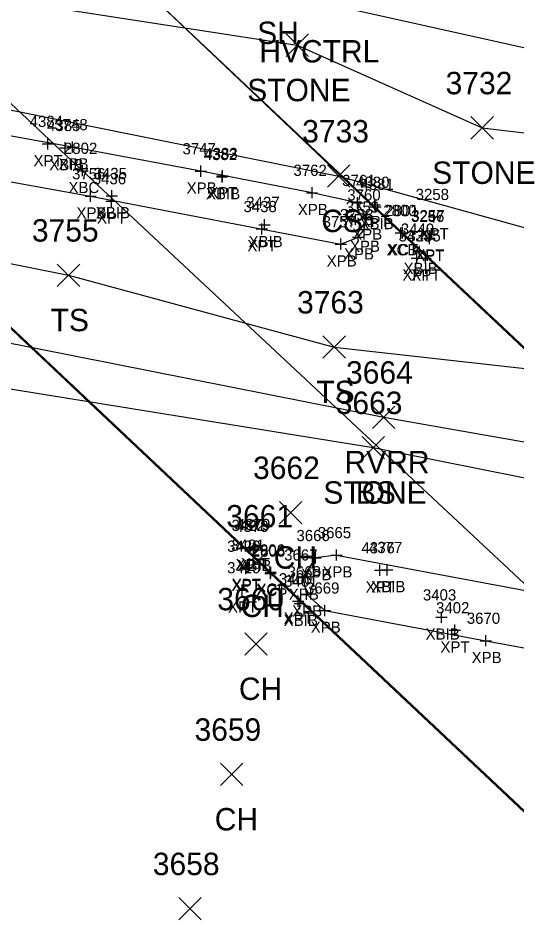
# Model space of a CAD drawing. Extents: x 1647574 to 1652703, y 212895 to 228670.
# Drawn here: x 1648753.8 to 1648798.3, y 227257.1 to 227337.9 of the extents above; entities that cross this region are included whole.
import ezdxf

# ---------------------------------------------------------------- set-up
doc = ezdxf.new("R2010")
doc.units = 0
for name, color, linetype in [('B_A', 7, 'Continuous'), ('B_I', 7, 'Continuous'), ('B_TIC', 7, 'Continuous'), ('BDC', 7, 'Continuous'), ('BELB', 7, 'Continuous'), ('BSUBM', 7, 'Continuous'), ('C_A', 7, 'Continuous'), ('L_A', 7, 'Continuous'), ('L_I', 7, 'Continuous'), ('L_TIC', 7, 'Continuous'), ('LASF', 7, 'Continuous'), ('LAWE', 7, 'Continuous'), ('LELB', 7, 'Continuous')]:
    doc.layers.add(name, color=color, linetype=linetype)

msp = doc.modelspace()

# ---------------------------------------------------------------- linework, layer by layer
at = {"layer": 'B_TIC'}
for p, q in [((1648756.458, 227326.666), (1648756.533, 227326.666)), ((1648758.012, 227326.304), (1648758.087, 227326.304)), ((1648758.665, 227326.381), (1648758.74, 227326.381)), ((1648759.556, 227324.27), (1648759.631, 227324.27)), ((1648770.092, 227324.227), (1648770.168, 227324.227)), ((1648771.986, 227323.713), (1648772.061, 227323.713)), ((1648772.038, 227323.804), (1648772.113, 227323.804)), ((1648780.009, 227322.303), (1648780.085, 227322.303)), ((1648760.273, 227322.002), (1648760.348, 227322.002)), ((1648762.117, 227321.555), (1648762.192, 227321.555)), ((1648762.167, 227322.02), (1648762.242, 227322.02)), ((1648784.067, 227321.399), (1648784.142, 227321.399)), ((1648785.619, 227321.236), (1648785.694, 227321.236)), ((1648785.674, 227321.049), (1648785.749, 227321.049)), ((1648784.851, 227320.109), (1648784.926, 227320.109)), ((1648790.879, 227320.149), (1648790.955, 227320.149)), ((1648775.528, 227319.07), (1648775.603, 227319.07)), ((1648775.779, 227319.439), (1648775.854, 227319.439)), ((1648784.655, 227319.027), (1648784.731, 227319.027)), ((1648784.127, 227318.347), (1648784.202, 227318.347)), ((1648787.919, 227318.711), (1648787.995, 227318.711)), ((1648788.075, 227318.717), (1648788.151, 227318.717)), ((1648790.491, 227318.257), (1648790.567, 227318.257)), ((1648790.491, 227318.197), (1648790.566, 227318.197)), ((1648782.584, 227317.717), (1648782.66, 227317.717)), ((1648789.6, 227317.058), (1648789.676, 227317.058)), ((1648789.357, 227316.451), (1648789.433, 227316.451)), ((1648790.141, 227316.455), (1648790.217, 227316.455)), ((1648774.952, 227290.697), (1648775.027, 227290.697)), ((1648774.471, 227290.62), (1648774.546, 227290.62)), ((1648774.784, 227290.538), (1648774.859, 227290.538)), ((1648782.199, 227289.97), (1648782.274, 227289.97)), ((1648782.199, 227289.97), (1648782.274, 227289.97)), ((1648780.328, 227289.713), (1648780.404, 227289.713)), ((1648774.117, 227288.759), (1648774.192, 227288.759)), ((1648774.141, 227288.848), (1648774.217, 227288.848)), ((1648776.315, 227288.32), (1648776.391, 227288.32)), ((1648776.326, 227288.427), (1648776.401, 227288.427)), ((1648786.071, 227288.616), (1648786.146, 227288.616)), ((1648786.718, 227288.647), (1648786.794, 227288.647)), ((1648779.203, 227287.978), (1648779.278, 227287.978)), ((1648773.794, 227286.835), (1648773.87, 227286.835)), ((1648778.766, 227285.851), (1648778.842, 227285.851)), ((1648779.504, 227286.472), (1648779.58, 227286.472)), ((1648778.912, 227285.637), (1648778.988, 227285.637)), ((1648781.158, 227285.028), (1648781.233, 227285.028)), ((1648791.564, 227284.415), (1648791.64, 227284.415)), ((1648792.74, 227283.265), (1648792.815, 227283.265)), ((1648795.506, 227282.328), (1648795.582, 227282.328))]:
    msp.add_line(p, q, dxfattribs=at)
for points in [[(1648756.454, 227326.166), (1648756.454, 227327.166)], [(1648755.954, 227326.666), (1648756.954, 227326.666)], [(1648757.508, 227326.304), (1648758.508, 227326.304)], [(1648758.008, 227325.804), (1648758.008, 227326.804)], [(1648758.161, 227326.381), (1648759.161, 227326.381)], [(1648758.661, 227325.881), (1648758.661, 227326.881)], [(1648759.552, 227323.77), (1648759.552, 227324.77)], [(1648770.089, 227323.727), (1648770.089, 227324.727)], [(1648759.052, 227324.27), (1648760.052, 227324.27)], [(1648769.589, 227324.227), (1648770.589, 227324.227)], [(1648771.982, 227323.213), (1648771.982, 227324.213)], [(1648772.034, 227323.304), (1648772.034, 227324.304)], [(1648771.482, 227323.713), (1648772.482, 227323.713)], [(1648771.534, 227323.804), (1648772.534, 227323.804)], [(1648760.269, 227321.502), (1648760.269, 227322.502)], [(1648762.163, 227321.52), (1648762.163, 227322.52)], [(1648779.506, 227322.303), (1648780.506, 227322.303)], [(1648780.006, 227321.803), (1648780.006, 227322.803)], [(1648759.769, 227322.002), (1648760.769, 227322.002)], [(1648761.613, 227321.555), (1648762.613, 227321.555)], [(1648761.663, 227322.02), (1648762.663, 227322.02)], [(1648762.113, 227321.055), (1648762.113, 227322.055)], [(1648784.063, 227320.899), (1648784.063, 227321.899)], [(1648785.615, 227320.736), (1648785.615, 227321.736)], [(1648785.67, 227320.549), (1648785.67, 227321.549)], [(1648783.563, 227321.399), (1648784.563, 227321.399)], [(1648784.847, 227319.609), (1648784.847, 227320.609)], [(1648785.115, 227321.236), (1648786.115, 227321.236)], [(1648785.17, 227321.049), (1648786.17, 227321.049)], [(1648790.876, 227319.649), (1648790.876, 227320.649)], [(1648775.775, 227318.939), (1648775.775, 227319.939)], [(1648784.347, 227320.109), (1648785.347, 227320.109)], [(1648790.376, 227320.149), (1648791.376, 227320.149)], [(1648775.024, 227319.07), (1648776.024, 227319.07)], [(1648775.275, 227319.439), (1648776.275, 227319.439)], [(1648775.524, 227318.57), (1648775.524, 227319.57)], [(1648784.152, 227319.027), (1648785.152, 227319.027)], [(1648784.652, 227318.527), (1648784.652, 227319.527)], [(1648787.916, 227318.211), (1648787.916, 227319.211)], [(1648788.072, 227318.217), (1648788.072, 227319.217)], [(1648782.581, 227317.217), (1648782.581, 227318.217)], [(1648783.623, 227318.347), (1648784.623, 227318.347)], [(1648784.123, 227317.847), (1648784.123, 227318.847)], [(1648787.416, 227318.711), (1648788.416, 227318.711)], [(1648787.572, 227318.717), (1648788.572, 227318.717)], [(1648789.987, 227318.197), (1648790.987, 227318.197)], [(1648789.988, 227318.257), (1648790.988, 227318.257)], [(1648790.487, 227317.697), (1648790.487, 227318.697)], [(1648790.488, 227317.757), (1648790.488, 227318.757)], [(1648782.081, 227317.717), (1648783.081, 227317.717)], [(1648789.597, 227316.558), (1648789.597, 227317.558)], [(1648789.097, 227317.058), (1648790.097, 227317.058)], [(1648789.354, 227315.951), (1648789.354, 227316.951)], [(1648790.138, 227315.955), (1648790.138, 227316.955)], [(1648788.854, 227316.451), (1648789.854, 227316.451)], [(1648789.638, 227316.455), (1648790.638, 227316.455)], [(1648774.448, 227290.697), (1648775.448, 227290.697)], [(1648774.467, 227290.12), (1648774.467, 227291.12)], [(1648774.78, 227290.038), (1648774.78, 227291.038)], [(1648774.948, 227290.197), (1648774.948, 227291.197)], [(1648773.967, 227290.62), (1648774.967, 227290.62)], [(1648774.28, 227290.538), (1648775.28, 227290.538)], [(1648780.325, 227289.213), (1648780.325, 227290.213)], [(1648781.695, 227289.97), (1648782.695, 227289.97)], [(1648781.695, 227289.97), (1648782.695, 227289.97)], [(1648782.195, 227289.47), (1648782.195, 227290.47)], [(1648782.195, 227289.47), (1648782.195, 227290.47)], [(1648774.113, 227288.259), (1648774.113, 227289.259)], [(1648774.138, 227288.348), (1648774.138, 227289.348)], [(1648779.825, 227289.713), (1648780.825, 227289.713)], [(1648786.067, 227288.116), (1648786.067, 227289.116)], [(1648786.715, 227288.147), (1648786.715, 227289.147)], [(1648773.613, 227288.759), (1648774.613, 227288.759)], [(1648773.638, 227288.848), (1648774.638, 227288.848)], [(1648775.812, 227288.32), (1648776.812, 227288.32)], [(1648775.822, 227288.427), (1648776.822, 227288.427)], [(1648776.312, 227287.82), (1648776.312, 227288.82)], [(1648776.322, 227287.927), (1648776.322, 227288.927)], [(1648779.199, 227287.478), (1648779.199, 227288.478)], [(1648785.567, 227288.616), (1648786.567, 227288.616)], [(1648786.215, 227288.647), (1648787.215, 227288.647)], [(1648778.699, 227287.978), (1648779.699, 227287.978)], [(1648773.291, 227286.835), (1648774.291, 227286.835)], [(1648773.791, 227286.335), (1648773.791, 227287.335)], [(1648779.501, 227285.972), (1648779.501, 227286.972)], [(1648778.263, 227285.851), (1648779.263, 227285.851)], [(1648778.763, 227285.351), (1648778.763, 227286.351)], [(1648778.909, 227285.137), (1648778.909, 227286.137)], [(1648779.001, 227286.472), (1648780.001, 227286.472)], [(1648778.409, 227285.637), (1648779.409, 227285.637)], [(1648780.654, 227285.028), (1648781.654, 227285.028)], [(1648781.154, 227284.528), (1648781.154, 227285.528)], [(1648791.061, 227284.415), (1648792.061, 227284.415)], [(1648791.561, 227283.915), (1648791.561, 227284.915)], [(1648792.736, 227282.765), (1648792.736, 227283.765)], [(1648792.236, 227283.265), (1648793.236, 227283.265)], [(1648795.503, 227281.828), (1648795.503, 227282.828)], [(1648795.003, 227282.328), (1648796.003, 227282.328)]]:
    msp.add_lwpolyline(points, dxfattribs=at)
at = {"layer": 'BDC'}
for points in [[(1648650.624, 227406.773), (1648690.525, 227369.254), (1648733.472, 227328.732), (1648776.312, 227288.32), (1648833.664, 227234.301), (1648891.231, 227180.054), (1648955.856, 227118.961), (1649002.635, 227075.018), (1649045.277, 227034.596)], [(1648651.076, 227406.804), (1648690.742, 227369.256), (1648733.458, 227328.853), (1648776.322, 227288.427), (1648833.713, 227234.413), (1648891.304, 227180.165), (1648955.952, 227119.198), (1649002.814, 227075.033), (1649045.282, 227034.879)], [(1648705.852, 227396.154), (1648745.059, 227359.411), (1648787.916, 227318.711), (1648830.863, 227278.3), (1648888.33, 227224.067), (1648945.958, 227169.85), (1649010.577, 227108.866), (1649057.241, 227064.803), (1649099.962, 227024.603)], [(1648705.902, 227396.256), (1648745.142, 227359.215), (1648788.072, 227318.717), (1648831.078, 227278.232), (1648888.572, 227223.976), (1648945.897, 227169.932), (1649010.764, 227109.119), (1649057.374, 227064.845), (1649100.019, 227024.673)]]:
    msp.add_lwpolyline(points, dxfattribs=at)
at = {"layer": 'BELB'}
msp.add_lwpolyline([(1648676.128, 227401.909), (1648716.738, 227364.514), (1648759.552, 227324.27), (1648803.456, 227283.214), (1648860.317, 227229.513), (1648917.836, 227175.012), (1648982.231, 227114.435), (1649029.643, 227069.952), (1649071.001, 227030.272)], dxfattribs=at)
at = {"layer": 'BSUBM'}
for points in [[(1648770.089, 227324.227), (1648758.661, 227326.381), (1648738.971, 227329.906), (1648737.574, 227329.39), (1648736.939, 227328.099), (1648737.399, 227326.77), (1648738.276, 227325.947), (1648760.269, 227322.002), (1648782.581, 227317.717), (1648784.123, 227318.347), (1648784.652, 227319.027), (1648784.847, 227320.109), (1648784.063, 227321.399), (1648780.006, 227322.303), (1648770.089, 227324.227)], [(1648782.195, 227289.97), (1648780.325, 227289.713), (1648779.199, 227287.978), (1648779.501, 227286.472), (1648781.154, 227285.028), (1648795.503, 227282.328), (1648814.131, 227278.885), (1648825.721, 227276.819), (1648826.967, 227277.031), (1648827.949, 227278.001), (1648828.08, 227279.32), (1648827.58, 227280.681), (1648826.792, 227281.294), (1648826.238, 227281.71)], [(1648782.195, 227289.97), (1648826.238, 227281.71)]]:
    msp.add_lwpolyline(points, dxfattribs=at)
at = {"layer": 'L_TIC'}
for points in [[(1648777.691, 227334.468), (1648779.691, 227336.468)], [(1648779.691, 227334.468), (1648777.691, 227336.468)], [(1648794.179, 227327.09), (1648796.179, 227329.09)], [(1648796.179, 227327.09), (1648794.179, 227329.09)], [(1648781.39, 227322.788), (1648783.39, 227324.788)], [(1648783.39, 227322.788), (1648781.39, 227324.788)], [(1648757.291, 227313.941), (1648759.291, 227315.941)], [(1648759.291, 227313.941), (1648757.291, 227315.941)], [(1648780.981, 227307.526), (1648782.981, 227309.526)], [(1648782.981, 227307.526), (1648780.981, 227309.526)], [(1648785.397, 227301.267), (1648787.397, 227303.267)], [(1648787.397, 227301.267), (1648785.397, 227303.267)], [(1648784.473, 227298.553), (1648786.473, 227300.553)], [(1648786.473, 227298.553), (1648784.473, 227300.553)], [(1648784.473, 227298.553), (1648786.473, 227300.553)], [(1648786.473, 227298.553), (1648784.473, 227300.553)], [(1648777.104, 227292.756), (1648779.104, 227294.756)], [(1648779.104, 227292.756), (1648777.104, 227294.756)], [(1648774.152, 227288.435), (1648776.152, 227290.435)], [(1648776.152, 227288.435), (1648774.152, 227290.435)], [(1648774.002, 227281.037), (1648776.002, 227283.037)], [(1648776.002, 227281.037), (1648774.002, 227283.037)], [(1648771.846, 227269.393), (1648773.846, 227271.393)], [(1648773.846, 227269.393), (1648771.846, 227271.393)], [(1648768.121, 227257.405), (1648770.121, 227259.405)], [(1648770.121, 227257.405), (1648768.121, 227259.405)]]:
    msp.add_lwpolyline(points, dxfattribs=at)
at = {"layer": 'LASF'}
for points in [[(1648650.222, 227380.955), (1648665.187, 227366.232), (1648704.752, 227348.923), (1648726.242, 227345.003), (1648748.022, 227340.215), (1648778.691, 227335.468), (1648795.179, 227328.09), (1648829.721, 227323.979), (1648869.231, 227314.255), (1648889.736, 227315.356), (1648906.07, 227312.609), (1648918.662, 227314.372), (1648951.491, 227306.349), (1648977.567, 227292.251), (1648987.29, 227278.611), (1648987.249, 227274.742)], [(1648718.363, 227311.37), (1648748.107, 227305.598), (1648785.473, 227299.553)]]:
    msp.add_lwpolyline(points, dxfattribs=at)
at = {"layer": 'LAWE'}
msp.add_lwpolyline([(1648523.618, 227464.437), (1648558.315, 227431.33), (1648577.139, 227410.096), (1648589.542, 227390.215), (1648614.463, 227367.163), (1648643.493, 227349.685), (1648671.906, 227332.593), (1648697.558, 227323.897), (1648718.58, 227316.224), (1648748.456, 227309.789), (1648786.397, 227302.267), (1648830.69, 227294.491), (1648864.898, 227288.599), (1648895.304, 227284.453), (1648918.106, 227285.909), (1648972.006, 227267.699), (1649004.518, 227260.095), (1649036.332, 227254.751), (1649067.753, 227244.931), (1649099.556, 227239.623), (1649133.345, 227233.557), (1649168.721, 227227.534), (1649200.785, 227221.115), (1649219.753, 227218.741)], dxfattribs=at)
at = {"layer": 'LELB'}
for points in [[(1648655.911, 227395.863), (1648674.999, 227378.757), (1648703.409, 227359.468), (1648723.983, 227350.839), (1648755.179, 227345.024), (1648824.556, 227329.555), (1648858.755, 227322.284), (1648879.14, 227320.58)], [(1648624.782, 227367.39), (1648661.563, 227343.255), (1648687.991, 227330.789), (1648710.881, 227324.59), (1648732.4, 227320.11), (1648758.291, 227314.941), (1648781.981, 227308.526), (1648826.946, 227303.501), (1648863.734, 227300.174), (1648907.545, 227292.016), (1648945.167, 227284.729), (1648987.249, 227274.742), (1649006.387, 227273.993), (1649032.821, 227270.544), (1649043.18, 227273.015), (1649036.389, 227297.452)], [(1648717.8, 227336.794), (1648782.39, 227323.788), (1648830.575, 227310.433), (1648862.859, 227308.566)], [(1648785.473, 227299.553), (1648829.465, 227290.758), (1648865.217, 227283.832), (1648894.895, 227281.32), (1648915.213, 227276.631), (1648970.743, 227264.412), (1649004.316, 227256.615), (1649035.751, 227252.607), (1649067.455, 227243.568), (1649099.248, 227238.183), (1649133.364, 227231.231), (1649168.074, 227224.491), (1649200.359, 227218.768), (1649219.225, 227216.606)]]:
    msp.add_lwpolyline(points, dxfattribs=at)

# ---------------------------------------------------------------- texts
at = {"layer": 'B_A'}
for s, p in [('XPT', (1648755.175, 227324.666)), ('XBIB', (1648756.579, 227324.304)), ('XPB', (1648757.397, 227324.381)), ('XBC', (1648758.288, 227322.27)), ('XPB', (1648768.825, 227322.227)), ('XBIB', (1648770.553, 227321.713)), ('XPT', (1648770.755, 227321.804)), ('XPB', (1648759.005, 227320.002)), ('XBIB', (1648760.734, 227320.02)), ('XPB', (1648778.742, 227320.303)), ('XPT', (1648760.834, 227319.555)), ('XPB', (1648782.799, 227319.399)), ('XBIB', (1648784.241, 227319.049)), ('XPT', (1648784.336, 227319.236)), ('XPB', (1648783.584, 227318.109)), ('XPT', (1648789.596, 227318.149)), ('XBIB', (1648774.346, 227317.439)), ('XPT', (1648774.245, 227317.07)), ('XPB', (1648783.388, 227317.027)), ('XCB', (1648786.652, 227316.711)), ('XCT', (1648786.792, 227316.717)), ('XPB', (1648781.317, 227315.717)), ('XPB', (1648782.859, 227316.347)), ('XPT', (1648789.208, 227316.257)), ('XPT', (1648789.208, 227316.197)), ('XBIB', (1648788.168, 227315.058)), ('XPT', (1648788.074, 227314.451)), ('XPT', (1648788.858, 227314.455)), ('XPT', (1648773.188, 227288.62)), ('XBIB', (1648773.351, 227288.538)), ('XPT', (1648773.669, 227288.697)), ('XPB', (1648779.061, 227287.713)), ('XPB', (1648780.932, 227287.97)), ('XPB', (1648780.932, 227287.97)), ('XPT', (1648772.834, 227286.759)), ('XPT', (1648772.858, 227286.848)), ('XPT', (1648784.788, 227286.616)), ('XBIB', (1648785.286, 227286.647)), ('XCT', (1648775.032, 227286.32)), ('XCB', (1648775.058, 227286.427)), ('XPB', (1648777.936, 227285.978)), ('XPT', (1648772.511, 227284.835)), ('XPB', (1648778.237, 227284.472)), ('XBIB', (1648777.48, 227283.637)), ('XPT', (1648777.483, 227283.851)), ('XPB', (1648779.891, 227283.028)), ('XBIB', (1648790.132, 227282.415)), ('XPT', (1648791.457, 227281.265)), ('XPB', (1648794.239, 227280.328))]:
    msp.add_text(s, height=1, dxfattribs=at).set_placement(p)
at = {"layer": 'B_I'}
for s, p in [('4384', (1648754.824, 227328.166)), ('4385', (1648756.378, 227327.804)), ('3748', (1648757.031, 227327.881)), ('2802', (1648757.883, 227325.77)), ('3747', (1648768.459, 227325.727)), ('4383', (1648770.404, 227325.304)), ('4382', (1648770.352, 227325.213)), ('3762', (1648778.352, 227323.803)), ('3756', (1648758.612, 227323.502)), ('3436', (1648760.456, 227323.055)), ('3435', (1648760.533, 227323.52)), ('3761', (1648782.693, 227322.899)), ('4380', (1648783.942, 227322.736)), ('4381', (1648784.324, 227322.549)), ('3760', (1648783.151, 227321.609)), ('3258', (1648789.246, 227321.649)), ('3438', (1648773.894, 227320.57)), ('3437', (1648774.146, 227320.939)), ('3759', (1648783.018, 227320.527)), ('3758', (1648782.493, 227319.847)), ('2800', (1648786.359, 227320.217)), ('2801', (1648786.53, 227320.211)), ('3256', (1648788.83, 227319.697)), ('3257', (1648788.858, 227319.757)), ('3757', (1648780.951, 227319.217)), ('3440', (1648787.924, 227318.558)), ('3439', (1648787.72, 227317.951)), ('3255', (1648788.508, 227317.955)), ('3422', (1648772.837, 227292.12)), ('4379', (1648773.314, 227292.197)), ('4378', (1648773.151, 227292.038)), ('3665', (1648780.518, 227291.47)), ('3665', (1648780.518, 227291.47)), ('3666', (1648778.62, 227291.213)), ('3420', (1648772.44, 227290.259)), ('3421', (1648772.791, 227290.348)), ('2806', (1648774.625, 227289.927)), ('2805', (1648774.642, 227289.82)), ('4376', (1648784.41, 227290.116)), ('4377', (1648785.085, 227290.147)), ('3667', (1648777.522, 227289.478)), ('3419', (1648772.441, 227288.335)), ('3400', (1648777.05, 227287.351)), ('3668', (1648777.824, 227287.972)), ('3401', (1648777.523, 227287.137)), ('3669', (1648779.473, 227286.528)), ('3403', (1648789.892, 227285.915)), ('3402', (1648791.067, 227284.765)), ('3670', (1648793.806, 227283.828))]:
    msp.add_text(s, height=1, dxfattribs=at).set_placement(p)
at = {"layer": 'C_A'}
msp.add_text('HVCTRL', height=2, dxfattribs=at).set_placement((1648775.306, 227333.924))
at = {"layer": 'L_A'}
for s, p in [('SH', (1648775.117, 227335.573)), ('STONE', (1648774.234, 227330.468)), ('STONE', (1648790.722, 227323.09)), ('CS', (1648780.831, 227318.788)), ('TS', (1648756.7, 227309.941)), ('TS', (1648780.391, 227303.526)), ('RVRR', (1648782.908, 227297.267)), ('STONE', (1648781.016, 227294.553)), ('BS', (1648783.914, 227294.553)), ('CH', (1648776.592, 227288.756)), ('CH', (1648773.641, 227284.435)), ('CH', (1648773.49, 227277.037)), ('CH', (1648771.334, 227265.393))]:
    msp.add_text(s, height=2, dxfattribs=at).set_placement(p)
at = {"layer": 'L_I'}
for s, p in [('3732', (1648791.919, 227331.09)), ('3733', (1648779.13, 227326.788)), ('3755', (1648755.031, 227317.941)), ('3763', (1648778.674, 227311.526)), ('3664', (1648783.042, 227305.267)), ('3663', (1648782.119, 227302.553)), ('3663', (1648782.119, 227302.553)), ('3662', (1648774.75, 227296.756)), ('3661', (1648772.365, 227292.435)), ('3660', (1648771.561, 227285.037)), ('3659', (1648769.531, 227273.393)), ('3658', (1648765.814, 227261.405))]:
    msp.add_text(s, height=2, dxfattribs=at).set_placement(p)

doc.saveas('drawing.dxf')
